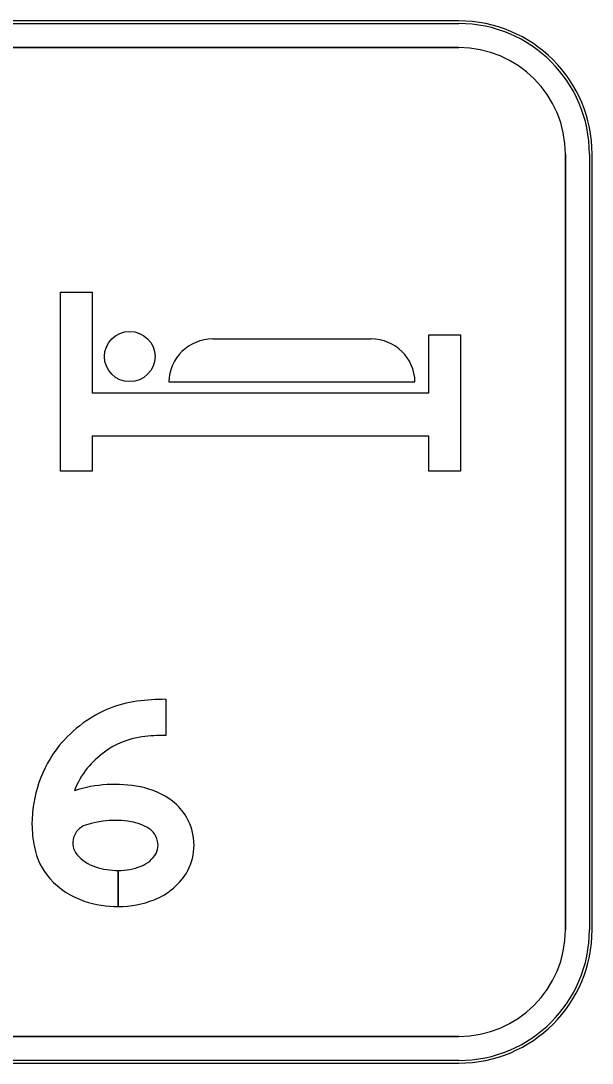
# Model space of a CAD drawing. Extents: x 1806251 to 1809821, y 414895 to 422886.
# Drawn here: x 1809677.827 to 1809678.256, y 415411.99 to 415412.771 of the extents above; entities that cross this region are included whole.
import ezdxf

# ---------------------------------------------------------------- set-up
doc = ezdxf.new("R2010")
doc.units = 0
for name, color, linetype in [('GSBWFILL', 7, 'Continuous'), ('GSCOLORFILL', 7, 'Continuous'), ('GSOUTLINE', 7, 'Continuous')]:
    doc.layers.add(name, color=color, linetype=linetype)

msp = doc.modelspace()

# ---------------------------------------------------------------- linework, layer by layer
at = {"layer": 'GSBWFILL'}
for p, q in [((1809678.15559, 415412.77107), (1809677.03459, 415412.77107)), ((1809677.03459, 415412.75107), (1809678.15559, 415412.75107)), ((1809678.23559, 415412.67107), (1809678.23559, 415412.09007)), ((1809678.25559, 415412.09007), (1809678.25559, 415412.67107)), ((1809678.15559, 415412.01007), (1809677.03479, 415412.01007)), ((1809677.03479, 415411.99007), (1809678.15559, 415411.99007))]:
    msp.add_line(p, q, dxfattribs=at)
msp.add_lwpolyline([(1809678.13306, 415412.45982), (1809677.8808, 415412.45982), (1809677.8808, 415412.43368), (1809677.85696, 415412.43368), (1809677.85696, 415412.56772), (1809677.8808, 415412.56772), (1809677.8808, 415412.49241), (1809678.13306, 415412.49241), (1809678.13306, 415412.53582), (1809678.15696, 415412.53582), (1809678.15696, 415412.43368), (1809678.13306, 415412.43368)], close=True, dxfattribs=at)
for points in [[(1809678.08985, 415412.53268), (1809677.97111, 415412.53268)], [(1809677.93822, 415412.50067), (1809678.12273, 415412.50067)], [(1809677.93598, 415412.2627), (1809677.93598, 415412.2357)], [(1809677.90029, 415412.13445), (1809677.90029, 415412.10745)], [(1809677.9003, 415412.10745), (1809677.9003, 415412.13445)]]:
    msp.add_lwpolyline(points, dxfattribs=at)
for centre, radius, start, end in [((1809678.15559, 415412.67107), 0.1, 0, 90), ((1809678.15559, 415412.67107), 0.08, 0, 90), ((1809678.15559, 415412.09007), 0.1, 270, 0), ((1809678.15559, 415412.09007), 0.08, 270, 0)]:
    msp.add_arc(centre, radius, start, end, dxfattribs=at)
msp.add_ellipse((1809677.90885, 415412.51953), major_axis=(0.01901, 0), ratio=0.989161, dxfattribs=at)
for centre, major_axis, ratio, start_param, end_param in [((1809677.97111, 415412.50015), (0.03289, 0), 0.989161, 1.570796, 3.125706), ((1809678.08985, 415412.50015), (0.03289, 0), 0.989161, 0.015887, 1.570796), ((1809677.92599, 415412.17446), (0, 0.08756), 0.999999, 0.134155, 0.638471), ((1809677.93598, 415412.10047), (0, 0.16223), 0.999999, 6.283185, 6.41734), ((1809677.93765, 415412.15875), (0, 0.10713), 0.999999, 0.638464, 0.866813), ((1809677.92599, 415412.17446), (0, 0.06056), 0.999999, 0.134155, 0.638471), ((1809677.93598, 415412.10047), (0, 0.13523), 0.999999, 0, 0.134155), ((1809677.93125, 415412.16903), (0, 0.09567), 0.999999, 0.905406, 1.570796), ((1809677.93765, 415412.15875), (0, 0.08013), 0.999999, 0.638461, 0.860244), ((1809677.93125, 415412.16903), (0, 0.06867), 0.999999, 0.912917, 1.195206), ((1809677.89771, 415412.09948), (0, 0.09948), 0.999999, 6.090019, 6.593179), ((1809677.9056, 415412.13977), (0, 0.05842), 0.999999, 5.634496, 6.090017), ((1809677.91661, 415412.15429), (0, 0.0402), 0.999999, 5.237857, 5.634492), ((1809677.91485, 415412.15327), (0, 0.04223), 0.999999, 4.712389, 5.237857), ((1809677.91551, 415412.16903), (0, 0.07993), 0.999999, 1.570796, 1.784619), ((1809677.88054, 415412.15504), (0, 0.01434), 0.999999, 0.35159, 2.216564), ((1809677.89771, 415412.09948), (0, 0.07248), 0.999999, 6.090019, 6.593179), ((1809677.9056, 415412.13977), (0, 0.03142), 0.999999, 5.6345, 6.090015), ((1809677.91661, 415412.15429), (0, 0.0132), 0.999999, 5.237857, 5.634492), ((1809677.91485, 415412.15327), (0, 0.01523), 0.999999, 4.712389, 5.237857), ((1809677.88485, 415412.16061), (0, 0.04821), 0.999999, 1.748918, 2.304124), ((1809677.91632, 415412.15327), (0, 0.01376), 0.999999, 4.261086, 4.712389), ((1809677.91632, 415412.15327), (0, 0.04076), 0.999999, 4.229443, 4.712389), ((1809677.89354, 415412.16844), (0, 0.03291), 0.999999, 2.304124, 2.823757), ((1809677.90895, 415412.15911), (0, 0.02303), 0.999999, 3.51487, 4.172439), ((1809677.90029, 415412.18895), (0, 0.05451), 0.999999, 2.823757, 3.141593), ((1809677.90029, 415412.18122), (0, 0.04677), 0.999999, 3.141673, 3.514879), ((1809677.89354, 415412.16844), (0, 0.05991), 0.999999, 2.304124, 2.823757), ((1809677.90895, 415412.15911), (0, 0.05003), 0.999999, 3.514875, 4.194509), ((1809677.90029, 415412.18895), (0, 0.08151), 0.999999, 2.823757, 3.141593), ((1809677.90029, 415412.18122), (0, 0.07377), 0.999999, 3.141643, 3.514879)]:
    msp.add_ellipse(centre, major_axis=major_axis, ratio=ratio, start_param=start_param, end_param=end_param, dxfattribs=at)
at = {"layer": 'GSCOLORFILL'}
for p, q in [((1809678.15559, 415412.77107), (1809677.03459, 415412.77107)), ((1809678.15559, 415412.77107), (1809677.03459, 415412.77107)), ((1809678.15559, 415412.77107), (1809677.03459, 415412.77107)), ((1809677.03459, 415412.76907), (1809678.15559, 415412.76907)), ((1809677.03459, 415412.75107), (1809678.15559, 415412.75107)), ((1809678.23559, 415412.67107), (1809678.23559, 415412.09007)), ((1809678.25359, 415412.67107), (1809678.25359, 415412.09007)), ((1809678.25559, 415412.09007), (1809678.25559, 415412.67107)), ((1809678.25559, 415412.09007), (1809678.25559, 415412.67107)), ((1809678.25559, 415412.09007), (1809678.25559, 415412.67107)), ((1809678.15559, 415412.01007), (1809677.03479, 415412.01007)), ((1809677.03459, 415411.99007), (1809678.15559, 415411.99007)), ((1809678.15559, 415411.99207), (1809677.03461, 415411.99207)), ((1809677.03461, 415411.99007), (1809678.15559, 415411.99007)), ((1809677.03479, 415411.99007), (1809678.15559, 415411.99007))]:
    msp.add_line(p, q, dxfattribs=at)
msp.add_lwpolyline([(1809678.13306, 415412.45982), (1809677.8808, 415412.45982), (1809677.8808, 415412.43368), (1809677.85696, 415412.43368), (1809677.85696, 415412.56772), (1809677.8808, 415412.56772), (1809677.8808, 415412.49241), (1809678.13306, 415412.49241), (1809678.13306, 415412.53582), (1809678.15696, 415412.53582), (1809678.15696, 415412.43368), (1809678.13306, 415412.43368)], close=True, dxfattribs=at)
for points in [[(1809678.08985, 415412.53268), (1809677.97111, 415412.53268)], [(1809677.93822, 415412.50067), (1809678.12273, 415412.50067)], [(1809677.93598, 415412.2627), (1809677.93598, 415412.2357)], [(1809677.90029, 415412.13445), (1809677.90029, 415412.10745)], [(1809677.9003, 415412.10745), (1809677.9003, 415412.13445)]]:
    msp.add_lwpolyline(points, dxfattribs=at)
for centre, radius, start, end in [((1809678.15559, 415412.67107), 0.1, 0, 90), ((1809678.15559, 415412.67107), 0.1, 0, 90), ((1809678.15559, 415412.67107), 0.1, 0, 90), ((1809678.15559, 415412.67107), 0.098, 0, 90), ((1809678.15559, 415412.67107), 0.08, 0, 90), ((1809678.15559, 415412.09007), 0.1, 270, 0), ((1809678.15559, 415412.09007), 0.1, 270, 0), ((1809678.15559, 415412.09007), 0.08, 270, 0), ((1809678.15559, 415412.09007), 0.1, 270, 0), ((1809678.15559, 415412.09007), 0.098, 270, 0)]:
    msp.add_arc(centre, radius, start, end, dxfattribs=at)
msp.add_ellipse((1809677.90885, 415412.51953), major_axis=(0.01901, 0), ratio=0.989161, dxfattribs=at)
for centre, major_axis, ratio, start_param, end_param in [((1809677.97111, 415412.50015), (0.03289, 0), 0.989161, 1.570796, 3.125706), ((1809678.08985, 415412.50015), (0.03289, 0), 0.989161, 0.015887, 1.570796), ((1809677.92599, 415412.17446), (0, 0.08756), 0.999999, 0.134155, 0.638471), ((1809677.93598, 415412.10047), (0, 0.16223), 0.999999, 6.283185, 6.41734), ((1809677.93765, 415412.15875), (0, 0.10713), 0.999999, 0.638464, 0.866813), ((1809677.92599, 415412.17446), (0, 0.06056), 0.999999, 0.134155, 0.638471), ((1809677.93598, 415412.10047), (0, 0.13523), 0.999999, 0, 0.134155), ((1809677.93125, 415412.16903), (0, 0.09567), 0.999999, 0.905406, 1.570796), ((1809677.93765, 415412.15875), (0, 0.08013), 0.999999, 0.638461, 0.860244), ((1809677.93125, 415412.16903), (0, 0.06867), 0.999999, 0.912917, 1.195206), ((1809677.89771, 415412.09948), (0, 0.09948), 0.999999, 6.090019, 6.593179), ((1809677.9056, 415412.13977), (0, 0.05842), 0.999999, 5.634496, 6.090017), ((1809677.91661, 415412.15429), (0, 0.0402), 0.999999, 5.237857, 5.634492), ((1809677.91485, 415412.15327), (0, 0.04223), 0.999999, 4.712389, 5.237857), ((1809677.91551, 415412.16903), (0, 0.07993), 0.999999, 1.570796, 1.784619), ((1809677.88054, 415412.15504), (0, 0.01434), 0.999999, 0.35159, 2.216564), ((1809677.89771, 415412.09948), (0, 0.07248), 0.999999, 6.090019, 6.593179), ((1809677.9056, 415412.13977), (0, 0.03142), 0.999999, 5.6345, 6.090015), ((1809677.91661, 415412.15429), (0, 0.0132), 0.999999, 5.237857, 5.634492), ((1809677.91485, 415412.15327), (0, 0.01523), 0.999999, 4.712389, 5.237857), ((1809677.88485, 415412.16061), (0, 0.04821), 0.999999, 1.748918, 2.304124), ((1809677.91632, 415412.15327), (0, 0.01376), 0.999999, 4.261086, 4.712389), ((1809677.91632, 415412.15327), (0, 0.04076), 0.999999, 4.229443, 4.712389), ((1809677.89354, 415412.16844), (0, 0.03291), 0.999999, 2.304124, 2.823757), ((1809677.90895, 415412.15911), (0, 0.02303), 0.999999, 3.51487, 4.172439), ((1809677.90029, 415412.18895), (0, 0.05451), 0.999999, 2.823757, 3.141593), ((1809677.90029, 415412.18122), (0, 0.04677), 0.999999, 3.141673, 3.514879), ((1809677.89354, 415412.16844), (0, 0.05991), 0.999999, 2.304124, 2.823757), ((1809677.90895, 415412.15911), (0, 0.05003), 0.999999, 3.514875, 4.194509), ((1809677.90029, 415412.18895), (0, 0.08151), 0.999999, 2.823757, 3.141593), ((1809677.90029, 415412.18122), (0, 0.07377), 0.999999, 3.141643, 3.514879)]:
    msp.add_ellipse(centre, major_axis=major_axis, ratio=ratio, start_param=start_param, end_param=end_param, dxfattribs=at)
at = {"layer": 'GSOUTLINE'}
for p, q in [((1809678.15559, 415412.77107), (1809677.03459, 415412.77107)), ((1809678.15559, 415412.75107), (1809677.03459, 415412.75107)), ((1809678.23559, 415412.09007), (1809678.23559, 415412.67107)), ((1809678.25559, 415412.09007), (1809678.25559, 415412.67107)), ((1809677.03459, 415412.01007), (1809678.15559, 415412.01007)), ((1809677.03459, 415411.99007), (1809678.15559, 415411.99007))]:
    msp.add_line(p, q, dxfattribs=at)
msp.add_lwpolyline([(1809678.13306, 415412.45982), (1809677.8808, 415412.45982), (1809677.8808, 415412.43368), (1809677.85696, 415412.43368), (1809677.85696, 415412.56772), (1809677.8808, 415412.56772), (1809677.8808, 415412.49241), (1809678.13306, 415412.49241), (1809678.13306, 415412.53582), (1809678.15696, 415412.53582), (1809678.15696, 415412.43368), (1809678.13306, 415412.43368)], close=True, dxfattribs=at)
for points in [[(1809678.08985, 415412.53268), (1809677.97111, 415412.53268)], [(1809677.93822, 415412.50067), (1809678.12273, 415412.50067)], [(1809677.93598, 415412.2627), (1809677.93598, 415412.2357)]]:
    msp.add_lwpolyline(points, dxfattribs=at)
for centre, radius, start, end in [((1809678.15559, 415412.67107), 0.1, 0, 90), ((1809678.15559, 415412.67107), 0.08, 0, 90), ((1809678.15559, 415412.09007), 0.1, 270, 0), ((1809678.15559, 415412.09007), 0.08, 270, 0)]:
    msp.add_arc(centre, radius, start, end, dxfattribs=at)
msp.add_ellipse((1809677.90885, 415412.51953), major_axis=(0.01901, 0), ratio=0.989161, dxfattribs=at)
for centre, major_axis, ratio, start_param, end_param in [((1809677.97111, 415412.50015), (0.03289, 0), 0.989161, 1.570796, 3.125706), ((1809678.08985, 415412.50015), (0.03289, 0), 0.989161, 0.015887, 1.570796), ((1809677.92599, 415412.17446), (0, 0.08756), 0.999999, 0.134155, 0.638471), ((1809677.93598, 415412.10047), (0, 0.16223), 0.999999, 6.283185, 6.41734), ((1809677.93765, 415412.15875), (0, 0.10713), 0.999999, 0.638464, 0.866813), ((1809677.92599, 415412.17446), (0, 0.06056), 0.999999, 0.134155, 0.638471), ((1809677.93598, 415412.10047), (0, 0.13523), 0.999999, 0, 0.134155), ((1809677.93125, 415412.16903), (0, 0.09567), 0.999999, 0.905406, 1.570796), ((1809677.93765, 415412.15875), (0, 0.08013), 0.999999, 0.638461, 0.860244), ((1809677.93125, 415412.16903), (0, 0.06867), 0.999999, 0.912917, 1.195206), ((1809677.89771, 415412.09948), (0, 0.09948), 0.999999, 6.090019, 6.593179), ((1809677.9056, 415412.13977), (0, 0.05842), 0.999999, 5.634496, 6.090017), ((1809677.91661, 415412.15429), (0, 0.0402), 0.999999, 5.237857, 5.634492), ((1809677.91485, 415412.15327), (0, 0.04223), 0.999999, 4.712389, 5.237857), ((1809677.91551, 415412.16903), (0, 0.07993), 0.999999, 1.570796, 1.784619), ((1809677.88054, 415412.15504), (0, 0.01434), 0.999999, 0.35159, 2.216564), ((1809677.89771, 415412.09948), (0, 0.07248), 0.999999, 6.090019, 6.593179), ((1809677.9056, 415412.13977), (0, 0.03142), 0.999999, 5.6345, 6.090015), ((1809677.91661, 415412.15429), (0, 0.0132), 0.999999, 5.237857, 5.634492), ((1809677.91485, 415412.15327), (0, 0.01523), 0.999999, 4.712389, 5.237857), ((1809677.88485, 415412.16061), (0, 0.04821), 0.999999, 1.748918, 2.304124), ((1809677.91632, 415412.15327), (0, 0.01376), 0.999999, 4.261086, 4.712389), ((1809677.91632, 415412.15327), (0, 0.04076), 0.999999, 4.229443, 4.712389), ((1809677.89354, 415412.16844), (0, 0.03291), 0.999999, 2.304124, 2.823757), ((1809677.90895, 415412.15911), (0, 0.02303), 0.999999, 3.51487, 4.172439), ((1809677.90029, 415412.18895), (0, 0.05451), 0.999999, 2.823757, 3.141593), ((1809677.90029, 415412.18122), (0, 0.04677), 0.999999, 3.141593, 3.514879), ((1809677.89354, 415412.16844), (0, 0.05991), 0.999999, 2.304124, 2.823757), ((1809677.90895, 415412.15911), (0, 0.05003), 0.999999, 3.514875, 4.194509), ((1809677.90029, 415412.18895), (0, 0.08151), 0.999999, 2.823757, 3.141593), ((1809677.90029, 415412.18122), (0, 0.07377), 0.999999, 3.141593, 3.514879)]:
    msp.add_ellipse(centre, major_axis=major_axis, ratio=ratio, start_param=start_param, end_param=end_param, dxfattribs=at)

doc.saveas('drawing.dxf')
